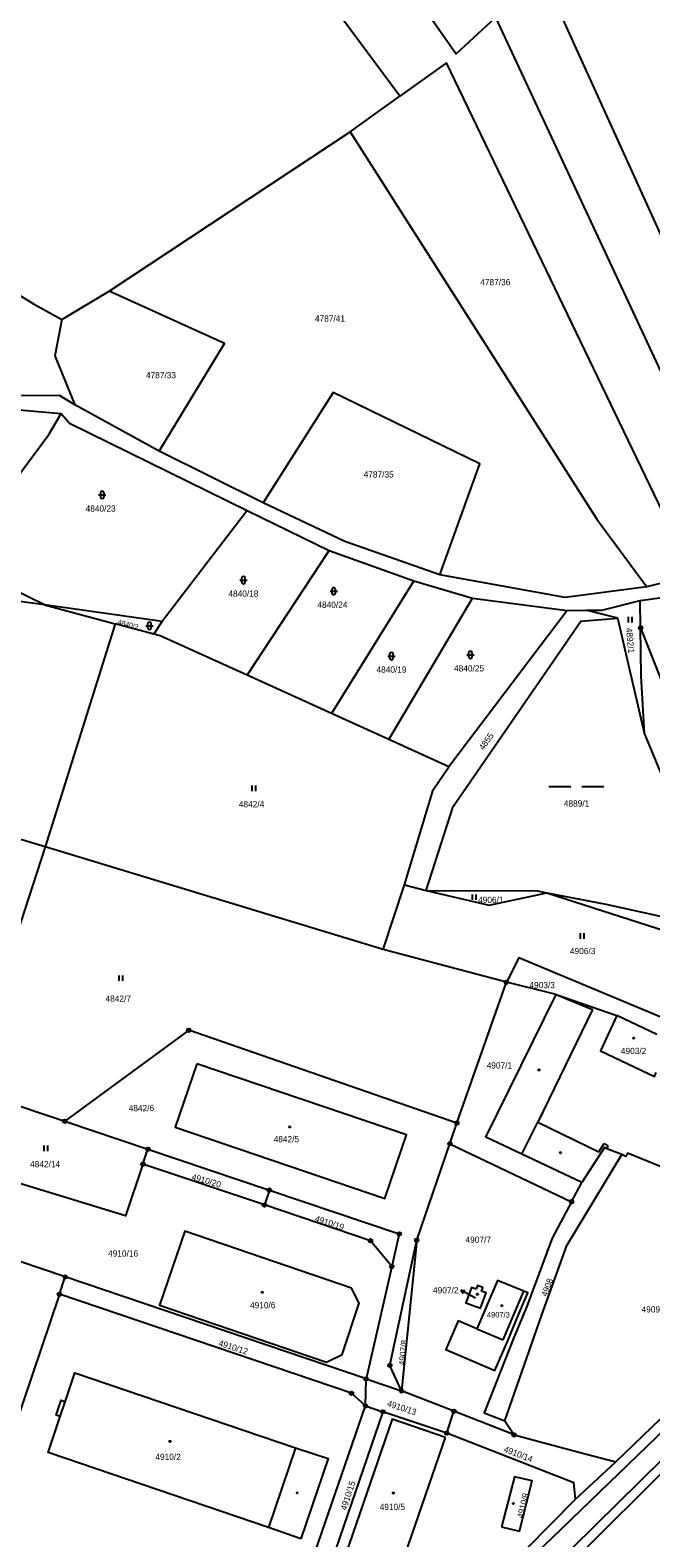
# Model space of a CAD drawing. Extents: x -733394 to -722299, y -1082822 to -1075049.
# Drawn here: x -725289.4 to -725119.7, y -1079847.8 to -1079435.5 of the extents above; entities that cross this region are included whole.
import ezdxf

# ---------------------------------------------------------------- set-up
doc = ezdxf.new("R2010")
doc.units = 0
for name, color, linetype in [('Hranice parcel', 7, 'Continuous'), ('Parcelní čísla', 7, 'Continuous'), ('Pop  PČ popisy', 7, 'Continuous'), ('Vnitřní kresba', 7, 'Continuous'), ('Značky bodu BP', 7, 'Continuous'), ('Značky budov', 7, 'Continuous'), ('Značky kultur', 7, 'Continuous')]:
    doc.layers.add(name, color=color, linetype=linetype)

msp = doc.modelspace()

# ---------------------------------------------------------------- linework, layer by layer
at = {"layer": 'Hranice parcel'}
for p, q in [((-725109.98, -1079506.9), (-725146.38, -1079426.48)), ((-725201.91, -1079463.3), (-725188.29, -1079453.54)), ((-725267.78, -1079506.86), (-725201.91, -1079463.3)), ((-725280.68, -1079514.63), (-725267.78, -1079506.86)), ((-725280.87, -1079540.31), (-725278.62, -1079542.97)), ((-725254.14, -1079550.61), (-725277.21, -1079537.96)), ((-725278.62, -1079542.97), (-725230.02, -1079566.84)), ((-725225.67, -1079564.72), (-725254.14, -1079550.61)), ((-725230.02, -1079566.84), (-725253.25, -1079597.23)), ((-725230.02, -1079566.84), (-725207.67, -1079577.81)), ((-725230.1, -1079611.87), (-725207.67, -1079577.81)), ((-725207.67, -1079577.81), (-725184.54, -1079586.07)), ((-725285.46, -1079592.67), (-725303.1, -1079584.06)), ((-725184.54, -1079586.07), (-725206.98, -1079622.37)), ((-725184.54, -1079586.07), (-725168.45, -1079590.85)), ((-725108.17, -1079584.53), (-725120.82, -1079587.69)), ((-725191.29, -1079629.5), (-725168.45, -1079590.85)), ((-725168.45, -1079590.85), (-725142.54, -1079594.18)), ((-725253.25, -1079597.23), (-725285.46, -1079592.67)), ((-725285.46, -1079592.67), (-725266.12, -1079597.82)), ((-725142.54, -1079594.18), (-725174.97, -1079636.92)), ((-725142.54, -1079594.18), (-725137.5, -1079594.14)), ((-725128.71, -1079596.29), (-725137.5, -1079594.14)), ((-725122.52, -1079598.94), (-725122.61, -1079591.46)), ((-725266.12, -1079597.82), (-725285.25, -1079658.82)), ((-725255.57, -1079600.63), (-725266.12, -1079597.82)), ((-725255.57, -1079600.63), (-725253.25, -1079597.23)), ((-725121.44, -1079627.73), (-725128.71, -1079596.29)), ((-725122.52, -1079598.94), (-725112.18, -1079625.25)), ((-725206.98, -1079622.37), (-725230.1, -1079611.87)), ((-725191.29, -1079629.5), (-725206.98, -1079622.37)), ((-725114.47, -1079644.7), (-725121.44, -1079627.73)), ((-725174.97, -1079636.92), (-725191.29, -1079629.5)), ((-725285.25, -1079658.82), (-725341.45, -1079642.2)), ((-725285.25, -1079658.82), (-725306.74, -1079724.81)), ((-725192.88, -1079686.92), (-725285.25, -1079658.82)), ((-725192.88, -1079686.92), (-725187.08, -1079669.2)), ((-725187.08, -1079669.2), (-725181.16, -1079670.73)), ((-725159.17, -1079695.84), (-725192.88, -1079686.92)), ((-725172.7, -1079734.36), (-725159.17, -1079695.84)), ((-725145.62, -1079699.2), (-725159.17, -1079695.84)), ((-725145.62, -1079699.2), (-725128.97, -1079704.94)), ((-725118.05, -1079710.18), (-725128.97, -1079704.94)), ((-725306.74, -1079724.81), (-725279.9, -1079733.85)), ((-725279.9, -1079733.85), (-725257.17, -1079741.51)), ((-725174.65, -1079740.03), (-725172.7, -1079734.36)), ((-725258.55, -1079745.62), (-725257.17, -1079741.51)), ((-725257.17, -1079741.51), (-725223.96, -1079752.7)), ((-725183.7, -1079766.4), (-725174.65, -1079740.03)), ((-725174.65, -1079740.03), (-725141.36, -1079755.88)), ((-725225.34, -1079756.77), (-725258.55, -1079745.62)), ((-725141.36, -1079755.88), (-725138.56, -1079750.63)), ((-725223.96, -1079752.7), (-725225.34, -1079756.77)), ((-725279.78, -1079776.45), (-725319.33, -1079763.06)), ((-725183.7, -1079766.4), (-725187.84, -1079807.63)), ((-725281.36, -1079781.17), (-725279.78, -1079776.45)), ((-725197.57, -1079804.34), (-725279.78, -1079776.45)), ((-725190.53, -1079773.63), (-725197.57, -1079804.34)), ((-725197.7, -1079811.73), (-725197.57, -1079804.34)), ((-725197.57, -1079804.34), (-725187.84, -1079807.63)), ((-725173.54, -1079813.18), (-725187.84, -1079807.63)), ((-725213.42, -1079857.28), (-725197.7, -1079811.73)), ((-725192.96, -1079813.33), (-725208.67, -1079858.97)), ((-725197.7, -1079811.73), (-725192.96, -1079813.33)), ((-725175.51, -1079819.16), (-725192.96, -1079813.33)), ((-725175.51, -1079819.16), (-725173.54, -1079813.18)), ((-725157.09, -1079819.65), (-725173.54, -1079813.18)), ((-725099.55, -1079812.96), (-725173.19, -1079886.07)), ((-725159.64, -1079815.81), (-725157.09, -1079819.65)), ((-725140.33, -1079837.19), (-725129.3, -1079826.97))]:
    msp.add_line(p, q, dxfattribs=at)
for points in [[(-725281.83, -1079243.69), (-725296.39, -1079266.18), (-725172.95, -1079441.99), (-725162.13, -1079432.04), (-725091.54, -1079583.43)], [(-725188.29, -1079453.54), (-725310.03, -1079289.54), (-725338.68, -1079334.57), (-725367.1, -1079385.26)], [(-725398.48, -1079442.33), (-725288.44, -1079510.36), (-725280.68, -1079514.63)], [(-725108.17, -1079584.53), (-725175.61, -1079444.44), (-725188.29, -1079453.54)], [(-725201.91, -1079463.3), (-725134.45, -1079569.19), (-725120.82, -1079587.69)], [(-725254.14, -1079550.61), (-725236.27, -1079521.15), (-725264.96, -1079508.17), (-725267.78, -1079506.86)], [(-725277.21, -1079537.96), (-725281.4, -1079535.43), (-725296.74, -1079535.46), (-725311.47, -1079538.03), (-725313.94, -1079537.1), (-725334.74, -1079530.97), (-725371.76, -1079519.78), (-725402.71, -1079519.51), (-725418.69, -1079517.31), (-725434.38, -1079509.8)], [(-725280.68, -1079514.63), (-725282.67, -1079524.54), (-725277.21, -1079537.96)], [(-725343.3, -1079531.47), (-725314.98, -1079540.96), (-725309.64, -1079541.83), (-725295.46, -1079539.06), (-725280.87, -1079540.31)], [(-725177.37, -1079584.47), (-725166.46, -1079554.07), (-725206.54, -1079534.61), (-725225.67, -1079564.72)], [(-725308.56, -1079578.81), (-725284.23, -1079546.07), (-725280.87, -1079540.31)], [(-725177.37, -1079584.47), (-725203.39, -1079575.29), (-725225.67, -1079564.72)], [(-725285.46, -1079592.67), (-725295.63, -1079591.25), (-725303.1, -1079584.06)], [(-725120.82, -1079587.69), (-725143.13, -1079590.65), (-725177.37, -1079584.47)], [(-725122.61, -1079591.46), (-725100.88, -1079588.47), (-725094.26, -1079588.99)], [(-725137.5, -1079594.14), (-725133.09, -1079594.08), (-725122.61, -1079591.46)], [(-725181.16, -1079670.73), (-725173.78, -1079647.78), (-725138.89, -1079597.08), (-725128.71, -1079596.29)], [(-725121.44, -1079627.73), (-725122.37, -1079612.14), (-725122.52, -1079598.94)], [(-725230.1, -1079611.87), (-725253.82, -1079601.09), (-725255.57, -1079600.63)], [(-725187.08, -1079669.2), (-725179.19, -1079643.24), (-725174.97, -1079636.92)], [(-725181.16, -1079670.73), (-725163.93, -1079674.75), (-725148.18, -1079671.37)], [(-725181.16, -1079670.73), (-725150.66, -1079670.89), (-725148.18, -1079671.37)], [(-725148.18, -1079671.37), (-725132.03, -1079674.53), (-725098.48, -1079681.87)], [(-725148.18, -1079671.37), (-725110.13, -1079683.61), (-725101.01, -1079686.74)], [(-725115.9, -1079705.86), (-725155.77, -1079689.16), (-725159.17, -1079695.84)], [(-725138.56, -1079750.63), (-725155.01, -1079742.85), (-725164.79, -1079738.22), (-725145.62, -1079699.2)], [(-725128.97, -1079704.94), (-725133.47, -1079714.57), (-725118.73, -1079721.61), (-725118.22, -1079720.55)], [(-725172.7, -1079734.36), (-725246.03, -1079708.99), (-725279.9, -1079733.85)], [(-725243.82, -1079718.16), (-725249.76, -1079735.52), (-725192.39, -1079755.01), (-725186.47, -1079737.58), (-725243.82, -1079718.16)], [(-725159.64, -1079815.81), (-725149.49, -1079786.81), (-725142.7, -1079767.86), (-725127.68, -1079742.93)], [(-725127.68, -1079742.93), (-725131.75, -1079741.38), (-725132.38, -1079741.07), (-725138.56, -1079750.63)], [(-725076.57, -1079759.58), (-725085.65, -1079758.4), (-725102.98, -1079752.02), (-725126.08, -1079742.61), (-725126.52, -1079743.5), (-725127.68, -1079742.93)], [(-725258.55, -1079745.62), (-725263.27, -1079759.71), (-725313.14, -1079744.47)], [(-725223.96, -1079752.7), (-725188.47, -1079764.66), (-725190.53, -1079773.63)], [(-725141.36, -1079755.88), (-725146.68, -1079765.87), (-725153.74, -1079784.69), (-725157.13, -1079793.04), (-725165.26, -1079813.56), (-725159.64, -1079815.81)], [(-725190.53, -1079773.63), (-725196.31, -1079766.56), (-725225.34, -1079756.77)], [(-725208.38, -1079799.73), (-725204.11, -1079797.65), (-725199.41, -1079783.59), (-725201.51, -1079779.52), (-725247.12, -1079763.97), (-725254.01, -1079784.18), (-725208.38, -1079799.73)], [(-725187.84, -1079807.63), (-725191.05, -1079800.62), (-725183.7, -1079766.4)], [(-725129.3, -1079826.97), (-725095.05, -1079794.05), (-725077, -1079778.57), (-725060.61, -1079766.77), (-725054.53, -1079765.14)], [(-725167.28, -1079790.61), (-725172.41, -1079788.42), (-725175.78, -1079796.32), (-725162.32, -1079802.06), (-725158.93, -1079794.08), (-725155.96, -1079787.02), (-725153.32, -1079780.75), (-725154.46, -1079780.29), (-725161.67, -1079777.4), (-725167.28, -1079790.61)], [(-725167.42, -1079779.79), (-725168.69, -1079779.31), (-725170.29, -1079783.54), (-725166.26, -1079784.98), (-725164.7, -1079780.82), (-725165.99, -1079780.33), (-725165.62, -1079779.35), (-725167.05, -1079778.81), (-725167.42, -1079779.79)], [(-725281.36, -1079781.17), (-725298.89, -1079832.71), (-725337.99, -1079819.58)], [(-725197.7, -1079811.73), (-725201.55, -1079808.27), (-725281.36, -1079781.17)], [(-725215.34, -1079848.02), (-725224.24, -1079844.99), (-725284.48, -1079824.48), (-725281.14, -1079814.59), (-725282.28, -1079814.21), (-725280.92, -1079810.18), (-725279.79, -1079810.56), (-725277.12, -1079802.66), (-725216.83, -1079823.18), (-725207.88, -1079826.11), (-725215.34, -1079848.02)], [(-725175.85, -1079820.31), (-725190.44, -1079815.33), (-725205.16, -1079858.29), (-725190.47, -1079862.96), (-725175.85, -1079820.31)], [(-725140.33, -1079837.19), (-725140.74, -1079832.79), (-725175.51, -1079819.16)], [(-725157.09, -1079819.65), (-725138.99, -1079824.42), (-725129.3, -1079826.97)], [(-725160.49, -1079844.78), (-725155.65, -1079845.99), (-725152.11, -1079832.24), (-725157.02, -1079831.09), (-725160.49, -1079844.78)], [(-725226.79, -1079911.74), (-725153.75, -1079850.92), (-725140.33, -1079837.19)]]:
    msp.add_lwpolyline(points, dxfattribs=at)
at = {"layer": 'Pop  PČ popisy'}
for p, q in [((-725168.99, -1079781.51), (-725171.64, -1079780.1)), ((-725171.64, -1079780.1), (-725170.52, -1079780.13)), ((-725171.64, -1079780.1), (-725170.99, -1079781.01)), ((-725167.62, -1079782.25), (-725168.99, -1079781.51))]:
    msp.add_line(p, q, dxfattribs=at)
at = {"layer": 'Vnitřní kresba'}
for p, q in [((-725145.62, -1079699.2), (-725135.66, -1079703.33)), ((-725135.66, -1079703.33), (-725150.62, -1079734.16)), ((-725155.01, -1079742.85), (-725150.62, -1079734.16)), ((-725150.62, -1079734.16), (-725133.89, -1079742.24)), ((-725133.89, -1079742.24), (-725132.48, -1079739.99)), ((-725132.48, -1079739.99), (-725131.49, -1079740.49)), ((-725131.49, -1079740.49), (-725131.75, -1079741.38)), ((-725160.05, -1079793.61), (-725154.46, -1079780.29)), ((-725167.28, -1079790.61), (-725160.05, -1079793.61)), ((-725151.75, -1079852.74), (-725092.99, -1079795.92)), ((-725091.19, -1079801.21), (-725147.4, -1079856.71)), ((-725281.14, -1079814.59), (-725279.79, -1079810.56)), ((-725216.83, -1079823.18), (-725224.24, -1079844.99))]:
    msp.add_line(p, q, dxfattribs=at)
at = {"layer": 'Značky bodu BP'}
for centre, radius in [((-725122.52, -1079598.94), 0.5), ((-725122.52, -1079598.94), 0.0303), ((-725159.17, -1079695.84), 0.5), ((-725159.17, -1079695.84), 0.0303), ((-725246.03, -1079708.99), 0.5), ((-725246.03, -1079708.99), 0.0303), ((-725279.9, -1079733.85), 0.5), ((-725279.9, -1079733.85), 0.0303), ((-725172.7, -1079734.36), 0.5), ((-725172.7, -1079734.36), 0.0303), ((-725257.17, -1079741.51), 0.5), ((-725257.17, -1079741.51), 0.0303), ((-725174.65, -1079740.03), 0.5), ((-725174.65, -1079740.03), 0.0303), ((-725258.55, -1079745.62), 0.5), ((-725258.55, -1079745.62), 0.0303), ((-725223.96, -1079752.7), 0.5), ((-725223.96, -1079752.7), 0.0303), ((-725141.36, -1079755.88), 0.5), ((-725141.36, -1079755.88), 0.0303), ((-725225.34, -1079756.77), 0.5), ((-725225.34, -1079756.77), 0.0303), ((-725188.47, -1079764.66), 0.5), ((-725196.31, -1079766.56), 0.5), ((-725196.31, -1079766.56), 0.0303), ((-725188.47, -1079764.66), 0.0303), ((-725183.7, -1079766.4), 0.5), ((-725183.7, -1079766.4), 0.0303), ((-725279.78, -1079776.45), 0.5), ((-725279.78, -1079776.45), 0.0303), ((-725190.53, -1079773.63), 0.5), ((-725190.53, -1079773.63), 0.0303), ((-725281.36, -1079781.17), 0.5), ((-725281.36, -1079781.17), 0.0303), ((-725191.05, -1079800.62), 0.5), ((-725191.05, -1079800.62), 0.0303), ((-725197.57, -1079804.34), 0.5), ((-725197.57, -1079804.34), 0.0303), ((-725201.55, -1079808.27), 0.5), ((-725201.55, -1079808.27), 0.0303), ((-725187.84, -1079807.63), 0.5), ((-725187.84, -1079807.63), 0.0303), ((-725197.7, -1079811.73), 0.5), ((-725197.7, -1079811.73), 0.0303), ((-725192.96, -1079813.33), 0.5), ((-725192.96, -1079813.33), 0.0303), ((-725173.54, -1079813.18), 0.5), ((-725173.54, -1079813.18), 0.0303), ((-725175.51, -1079819.16), 0.5), ((-725175.51, -1079819.16), 0.0303), ((-725157.09, -1079819.65), 0.5), ((-725157.09, -1079819.65), 0.0303)]:
    msp.add_circle(centre, radius, dxfattribs=at)
at = {"layer": 'Značky budov'}
for centre in [(-725124.42, -1079711.15), (-725150.29, -1079719.83), (-725218.41, -1079735.42), (-725144.41, -1079742.47), (-725225.92, -1079780.66), (-725167.14, -1079781.19), (-725160.44, -1079784.3), (-725251.16, -1079821.43), (-725216.38, -1079835.49), (-725190.08, -1079835.55), (-725157.29, -1079838.4)]:
    msp.add_circle(centre, 0.175, dxfattribs=at)
at = {"layer": 'Značky kultur'}
for p, q in [((-725270.19, -1079562.11), (-725270.19, -1079563.11)), ((-725269.19, -1079563.11), (-725269.19, -1079562.11)), ((-725270.69, -1079562.61), (-725268.69, -1079562.61)), ((-725232.08, -1079585.88), (-725230.08, -1079585.88)), ((-725231.58, -1079585.38), (-725231.58, -1079586.38)), ((-725230.58, -1079586.38), (-725230.58, -1079585.38)), ((-725207.4, -1079588.92), (-725205.4, -1079588.92)), ((-725206.9, -1079588.42), (-725206.9, -1079589.42)), ((-725205.9, -1079589.42), (-725205.9, -1079588.42)), ((-725257.78, -1079598.38), (-725255.78, -1079598.38)), ((-725257.28, -1079597.88), (-725257.28, -1079598.88)), ((-725256.28, -1079598.88), (-725256.28, -1079597.88)), ((-725125.79, -1079597.46), (-725125.79, -1079595.96)), ((-725124.79, -1079597.46), (-725124.79, -1079595.96)), ((-725191.62, -1079606.65), (-725189.62, -1079606.65)), ((-725191.12, -1079606.15), (-725191.12, -1079607.15)), ((-725190.12, -1079607.15), (-725190.12, -1079606.15)), ((-725170.01, -1079606.32), (-725168.01, -1079606.32)), ((-725169.51, -1079605.82), (-725169.51, -1079606.82)), ((-725168.51, -1079606.82), (-725168.51, -1079605.82)), ((-725228.71, -1079643.57), (-725228.71, -1079642.07)), ((-725227.71, -1079643.57), (-725227.71, -1079642.07)), ((-725147.56, -1079642.36), (-725141.56, -1079642.36)), ((-725138.56, -1079642.36), (-725132.56, -1079642.36)), ((-725168.44, -1079673.34), (-725168.44, -1079671.84)), ((-725167.44, -1079673.34), (-725167.44, -1079671.84)), ((-725138.97, -1079683.95), (-725138.97, -1079682.45)), ((-725137.97, -1079683.95), (-725137.97, -1079682.45)), ((-725265.07, -1079695.47), (-725265.07, -1079693.97)), ((-725264.07, -1079695.47), (-725264.07, -1079693.97)), ((-725285.52, -1079742.01), (-725285.52, -1079740.51)), ((-725284.52, -1079742.01), (-725284.52, -1079740.51))]:
    msp.add_line(p, q, dxfattribs=at)
for centre, start, end in [((-725269.69, -1079562.11), 0, 180), ((-725269.69, -1079563.11), 180, 359.9879), ((-725231.08, -1079585.38), 0, 180), ((-725231.08, -1079586.38), 180, 359.9879), ((-725206.4, -1079588.42), 0, 180), ((-725206.4, -1079589.42), 180, 359.9879), ((-725256.78, -1079597.88), 0, 180), ((-725256.78, -1079598.88), 180, 359.9879), ((-725190.62, -1079606.15), 0, 180), ((-725190.62, -1079607.15), 180, 359.9879), ((-725169.01, -1079605.82), 0, 180), ((-725169.01, -1079606.82), 180, 359.9879)]:
    msp.add_arc(centre, 0.5, start, end, dxfattribs=at)

# ---------------------------------------------------------------- texts
at = {"layer": 'Parcelní čísla'}
for s, height, p in [('4787/36', 1.7, (-725166.34, -1079505.25)), ('4787/41', 1.7, (-725211.53, -1079515.21)), ('4787/33', 1.7, (-725257.73, -1079530.69)), ('4787/35', 1.7, (-725198.22, -1079557.84)), ('4840/23', 1.7, (-725274.22, -1079567.16)), ('4840/18', 1.7, (-725235.19, -1079590.43)), ('4840/24', 1.7, (-725210.86, -1079593.47)), ('4840/19', 1.7, (-725194.71, -1079611.2)), ('4840/25', 1.7, (-725173.51, -1079610.87)), ('4842/4', 1.7, (-725232.34, -1079648.04)), ('4889/1', 1.7, (-725143.49, -1079647.82)), ('4906/1', 1.7, (-725166.93, -1079674.19)), ('4906/3', 1.7, (-725141.83, -1079688.17)), ('4903/3', 1.7, (-725152.9, -1079697.48)), ('4842/7', 1.7, (-725268.78, -1079701.2)), ('4903/2', 1.7, (-725127.9, -1079715.5)), ('4907/1', 1.7, (-725164.59, -1079719.45)), ('4842/5', 1.7, (-725222.82, -1079739.62)), ('4842/14', 1.7, (-725289.4, -1079746.46)), ('4907/7', 1.7, (-725170.37, -1079767.1)), ('4910/16', 1.7, (-725268.08, -1079770.87)), ('4907/2', 1.7, (-725179.25, -1079780.95)), ('4910/6', 1.7, (-725229.28, -1079785.01)), ('4909', 1.7, (-725122.24, -1079786.16)), ('4907/3', 1.53, (-725164.51, -1079787.54)), ('4910/2', 1.7, (-725255.15, -1079826.49)), ('4910/5', 1.7, (-725193.84, -1079840.17))]:
    msp.add_text(s, height=height, dxfattribs=at).set_placement(p)
for s, height, rotation, p in [('4840/2', 1.36, 345, (-725265.54, -1079597.95)), ('4892/1', 1.7, 275, (-725126.5, -1079599.02)), ('4855', 1.7, 55, (-725165.44, -1079632.58)), ('4842/6', 1.7, 1, (-725262.43, -1079731.19)), ('4910/20', 1.7, 344, (-725245.38, -1079749.81)), ('4910/19', 1.7, 342, (-725211.7, -1079761.21)), ('4908', 1.7, 70, (-725148.11, -1079781.97)), ('4910/12', 1.7, 342, (-725238, -1079795.21)), ('4907/8', 1.7, 84, (-725186.95, -1079800.71)), ('4910/13', 1.7, 342, (-725191.94, -1079811.77)), ('4910/14', 1.7, 339, (-725160.07, -1079824.21)), ('4910/15', 1.7, 72, (-725202.98, -1079840.38)), ('4910/8', 1.7, 76, (-725154.69, -1079842.53))]:
    msp.add_text(s, height=height, rotation=rotation, dxfattribs=at).set_placement(p)

doc.saveas('drawing.dxf')
